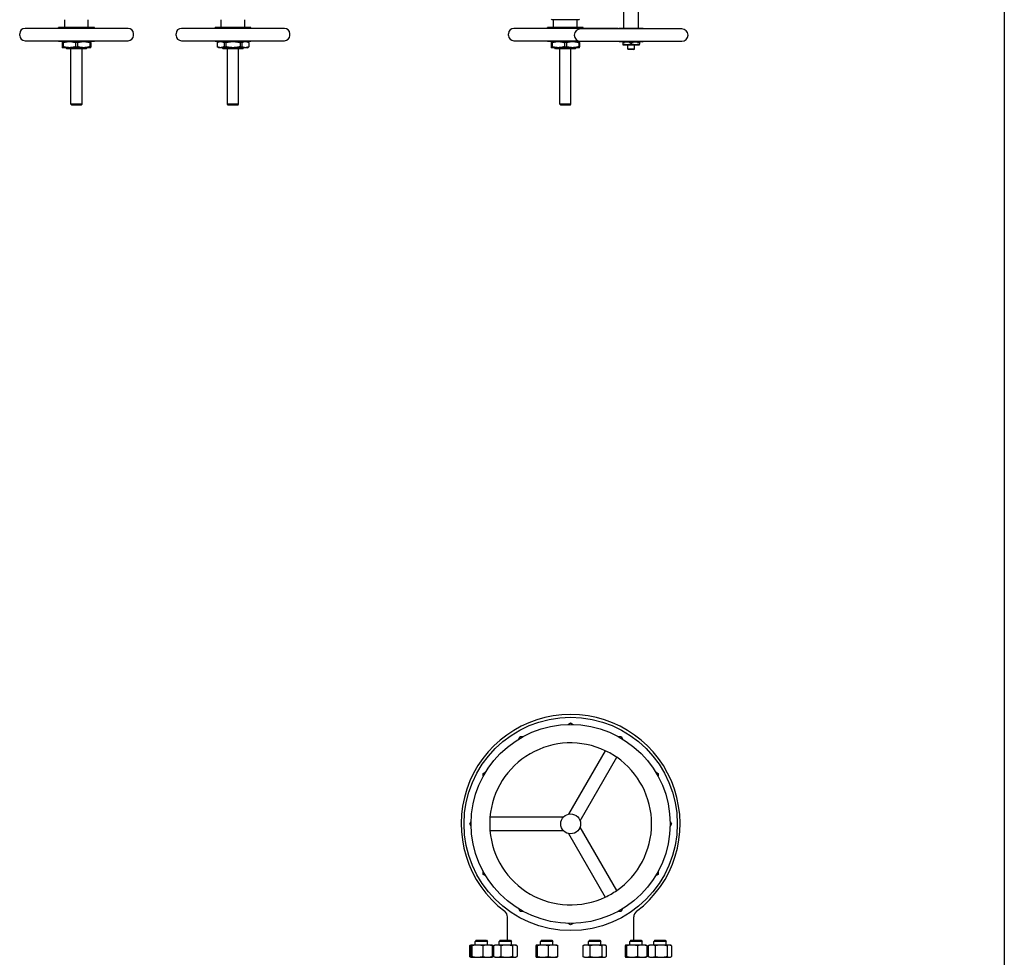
# Model space of a CAD drawing. Header units: inches. Extents: x 24 to 1128, y -69 to 748.
# Tile 605 of 656: x 572 to 641, y 609 to 675. Entities that reach past the tile are written whole.
import ezdxf

# ---------------------------------------------------------------- set-up
doc = ezdxf.new("R2010")
doc.units = ezdxf.units.IN
doc.header["$LTSCALE"] = 32
doc.header["$MEASUREMENT"] = 0
doc.layers.add('Visible (ANSI)', color=7, linetype='Continuous', lineweight=30)

msp = doc.modelspace()

# ---------------------------------------------------------------- linework, layer by layer
at = {"layer": 'Visible (ANSI)'}
for p, q in [((641.28063, 683.98383), (641.28063, 552.66853)), ((614.52382, 674.60459), (614.52382, 676.80633)), ((615.54744, 674.60459), (615.54744, 676.80633)), ((575.20386, 674.66066), (575.20386, 675.21184)), ((576.8574, 674.66066), (576.8574, 675.21184)), ((586.20386, 674.66066), (586.20386, 675.21184)), ((587.8574, 674.66066), (587.8574, 675.21184)), ((609.45763, 675.21184), (609.42638, 675.24309)), ((611.36363, 675.21184), (609.45763, 675.21184)), ((609.58386, 674.66066), (609.58386, 675.21184)), ((611.2374, 674.66066), (611.2374, 675.21184)), ((611.36363, 675.21184), (611.39488, 675.24309)), ((579.65662, 674.6016), (572.40465, 674.6016)), ((577.29048, 674.66066), (574.77079, 674.66066)), ((574.77079, 674.6016), (574.77079, 674.66066)), ((577.29048, 674.6016), (577.29048, 674.66066)), ((590.65662, 674.6016), (583.40465, 674.6016)), ((588.29048, 674.66066), (585.77079, 674.66066)), ((585.77079, 674.6016), (585.77079, 674.66066)), ((588.29048, 674.6016), (588.29048, 674.66066)), ((614.03662, 674.6016), (606.78465, 674.6016)), ((611.67048, 674.66066), (609.15079, 674.66066)), ((609.15079, 674.6016), (609.15079, 674.66066)), ((618.60256, 674.56522), (611.4687, 674.56522)), ((611.67048, 674.6016), (611.67048, 674.66066)), ((615.84371, 674.60459), (614.22756, 674.60459)), ((572.03063, 674.10947), (572.03063, 674.22758)), ((580.03063, 674.10947), (580.03063, 674.22758)), ((583.03063, 674.10947), (583.03063, 674.22758)), ((591.03063, 674.10947), (591.03063, 674.22758)), ((606.41063, 674.10947), (606.41063, 674.22758)), ((572.40465, 673.73546), (579.65662, 673.73546)), ((574.77079, 673.6764), (574.77079, 673.73546)), ((577.29048, 673.6764), (574.77079, 673.6764)), ((575.0267, 673.60821), (575.0267, 673.31152)), ((575.0947, 673.60821), (575.0267, 673.60821)), ((575.0267, 673.31152), (575.0947, 673.31152)), ((575.52866, 673.24333), (575.0267, 673.24333)), ((575.0947, 673.60821), (575.0947, 673.31152)), ((575.2826, 673.22709), (575.2826, 673.24333)), ((576.77866, 673.22709), (575.2826, 673.22709)), ((575.3451, 673.16459), (575.2826, 673.22709)), ((576.71616, 673.16459), (575.3451, 673.16459)), ((576.5326, 673.24333), (575.52866, 673.24333)), ((575.63693, 669.27103), (575.63693, 673.16459)), ((575.96263, 673.60821), (575.96263, 673.31152)), ((576.09864, 673.60821), (575.96263, 673.60821)), ((575.96263, 673.31152), (576.09864, 673.31152)), ((576.09864, 673.60821), (576.09864, 673.31152)), ((576.42433, 669.27103), (576.42433, 673.16459)), ((577.03457, 673.24333), (576.5326, 673.24333)), ((576.71616, 673.16459), (576.77866, 673.22709)), ((576.77866, 673.22709), (576.77866, 673.24333)), ((576.96657, 673.60821), (576.96657, 673.31152)), ((577.03457, 673.60821), (576.96657, 673.60821)), ((576.96657, 673.31152), (577.03457, 673.31152)), ((577.03457, 673.60821), (577.03457, 673.31152)), ((577.29048, 673.6764), (577.29048, 673.73546)), ((583.40465, 673.73546), (590.65662, 673.73546)), ((585.77079, 673.6764), (585.77079, 673.73546)), ((588.29048, 673.6764), (585.77079, 673.6764)), ((586.0267, 673.6764), (585.90859, 673.60821)), ((585.91065, 673.60821), (585.90859, 673.60821)), ((585.90859, 673.60821), (585.90859, 673.31152)), ((585.90859, 673.31152), (585.91065, 673.31152)), ((586.0267, 673.24333), (585.90859, 673.31152)), ((585.91065, 673.60821), (585.91065, 673.31152)), ((586.1612, 673.24333), (586.0267, 673.24333)), ((587.03063, 673.24333), (586.1612, 673.24333)), ((586.2826, 673.22709), (586.2826, 673.24333)), ((587.77866, 673.22709), (586.2826, 673.22709)), ((586.3451, 673.16459), (586.2826, 673.22709)), ((587.71616, 673.16459), (586.3451, 673.16459)), ((586.52953, 673.60821), (586.41175, 673.60821)), ((586.41175, 673.60821), (586.41175, 673.31152)), ((586.41175, 673.31152), (586.52953, 673.31152)), ((586.52953, 673.60821), (586.52953, 673.31152)), ((586.63693, 669.27103), (586.63693, 673.16459)), ((587.90007, 673.24333), (587.03063, 673.24333)), ((587.42433, 669.27103), (587.42433, 673.16459)), ((587.53173, 673.60821), (587.53173, 673.31152)), ((587.64952, 673.60821), (587.53173, 673.60821)), ((587.53173, 673.31152), (587.64952, 673.31152)), ((587.64952, 673.60821), (587.64952, 673.31152)), ((587.71616, 673.16459), (587.77866, 673.22709)), ((587.77866, 673.22709), (587.77866, 673.24333)), ((588.03457, 673.24333), (587.90007, 673.24333)), ((588.03457, 673.6764), (588.15268, 673.60821)), ((588.03457, 673.24333), (588.15268, 673.31152)), ((588.15062, 673.60821), (588.15062, 673.31152)), ((588.15268, 673.60821), (588.15062, 673.60821)), ((588.15062, 673.31152), (588.15268, 673.31152)), ((588.15268, 673.60821), (588.15268, 673.31152)), ((588.29048, 673.6764), (588.29048, 673.73546)), ((606.78465, 673.73546), (611.29497, 673.73546)), ((609.15079, 673.6764), (609.15079, 673.73546)), ((611.67048, 673.6764), (609.15079, 673.6764)), ((609.4067, 673.60821), (609.4067, 673.31152)), ((609.4747, 673.60821), (609.4067, 673.60821)), ((609.4067, 673.31152), (609.4747, 673.31152)), ((609.90866, 673.24333), (609.4067, 673.24333)), ((609.4747, 673.60821), (609.4747, 673.31152)), ((609.6626, 673.22709), (609.6626, 673.24333)), ((611.15866, 673.22709), (609.6626, 673.22709)), ((609.7251, 673.16459), (609.6626, 673.22709)), ((611.09616, 673.16459), (609.7251, 673.16459)), ((610.9126, 673.24333), (609.90866, 673.24333)), ((610.01693, 669.27103), (610.01693, 673.16459)), ((610.34263, 673.60821), (610.34263, 673.31152)), ((610.47864, 673.60821), (610.34263, 673.60821)), ((610.34263, 673.31152), (610.47864, 673.31152)), ((610.47864, 673.60821), (610.47864, 673.31152)), ((610.80433, 669.27103), (610.80433, 673.16459)), ((611.41457, 673.24333), (610.9126, 673.24333)), ((611.09616, 673.16459), (611.15866, 673.22709)), ((611.15866, 673.22709), (611.15866, 673.24333)), ((611.34657, 673.60821), (611.34657, 673.31152)), ((611.41457, 673.60821), (611.34657, 673.60821)), ((611.34657, 673.31152), (611.41457, 673.31152)), ((611.41457, 673.60821), (611.41457, 673.31152)), ((611.4687, 673.69908), (618.60256, 673.69908)), ((611.67048, 673.6764), (611.67048, 673.69908)), ((615.84371, 673.65971), (614.22756, 673.65971)), ((614.43913, 673.60643), (614.43913, 673.49999)), ((614.43913, 673.44671), (614.73738, 673.44671)), ((614.73738, 673.44671), (615.33388, 673.44671)), ((614.79941, 673.15079), (614.79941, 673.44671)), ((615.27185, 673.15079), (614.79941, 673.15079)), ((614.84168, 673.10853), (614.79941, 673.15079)), ((615.03563, 673.60643), (615.03563, 673.49999)), ((615.22959, 673.10853), (615.27185, 673.15079)), ((615.27185, 673.15079), (615.27185, 673.44671)), ((615.33388, 673.44671), (615.63213, 673.44671)), ((615.63213, 673.60643), (615.63213, 673.49999)), ((615.22959, 673.10853), (614.84168, 673.10853)), ((576.42433, 669.27103), (575.63693, 669.27103)), ((575.69943, 669.20853), (575.63693, 669.27103)), ((576.36183, 669.20853), (575.69943, 669.20853)), ((576.36183, 669.20853), (576.42433, 669.27103)), ((587.42433, 669.27103), (586.63693, 669.27103)), ((586.69943, 669.20853), (586.63693, 669.27103)), ((587.36183, 669.20853), (586.69943, 669.20853)), ((587.36183, 669.20853), (587.42433, 669.27103)), ((610.80433, 669.27103), (610.01693, 669.27103)), ((610.07943, 669.20853), (610.01693, 669.27103)), ((610.74183, 669.20853), (610.07943, 669.20853)), ((610.74183, 669.20853), (610.80433, 669.27103)), ((610.60355, 625.66629), (610.78063, 625.76853)), ((610.78063, 625.76853), (610.95772, 625.66629)), ((607.12839, 624.64022), (607.23063, 624.81731)), ((607.23063, 624.81731), (607.43511, 624.81731)), ((614.12615, 624.81731), (614.33063, 624.81731)), ((614.33063, 624.81731), (614.43287, 624.64022)), ((613.2138, 623.81623), (610.63736, 619.35371)), ((611.44565, 618.88704), (614.02209, 623.34957)), ((604.63185, 622.21853), (604.80894, 622.32077)), ((604.63185, 622.01405), (604.63185, 622.21853)), ((616.75233, 622.32077), (616.92941, 622.21853)), ((616.92941, 622.21853), (616.92941, 622.01405)), ((610.25888, 619.1352), (605.10601, 619.1352)), ((603.68063, 618.66853), (603.78287, 618.84562)), ((603.78287, 618.49144), (603.68063, 618.66853)), ((614.02209, 613.98749), (611.44565, 618.45002)), ((617.77839, 618.84562), (617.88063, 618.66853)), ((617.88063, 618.66853), (617.77839, 618.49144)), ((605.10601, 618.20186), (610.25888, 618.20186)), ((610.63736, 617.98335), (613.2138, 613.52083)), ((604.63185, 615.11853), (604.63185, 615.32301)), ((604.80894, 615.01629), (604.63185, 615.11853)), ((616.92941, 615.11853), (616.75233, 615.01629)), ((616.92941, 615.32301), (616.92941, 615.11853)), ((607.23063, 612.51975), (607.12839, 612.69683)), ((607.43511, 612.51975), (607.23063, 612.51975)), ((614.33063, 612.51975), (614.12615, 612.51975)), ((614.43287, 612.69683), (614.33063, 612.51975)), ((606.34063, 610.48353), (606.34063, 612.12358)), ((610.78063, 611.56853), (610.60355, 611.67077)), ((610.95772, 611.67077), (610.78063, 611.56853)), ((615.22063, 610.48353), (615.22063, 612.12358)), ((603.678, 610.10066), (603.678, 609.3454)), ((603.77778, 610.15004), (603.72078, 610.12346)), ((603.73813, 610.10066), (603.73813, 609.3454)), ((603.78311, 610.15253), (603.77778, 610.15004)), ((603.78841, 610.15253), (603.78311, 610.15253)), ((604.22069, 610.15253), (603.78841, 610.15253)), ((603.83869, 610.10066), (603.83869, 609.3454)), ((604.13753, 610.48353), (604.06461, 610.41061)), ((604.93961, 610.41061), (604.06461, 610.41061)), ((604.06461, 610.15253), (604.06461, 610.41061)), ((604.13753, 610.48353), (604.8667, 610.48353)), ((604.93439, 610.15253), (604.22069, 610.15253)), ((604.60268, 610.10066), (604.60268, 609.3454)), ((604.8667, 610.48353), (604.93961, 610.41061)), ((605.22111, 610.15253), (604.93439, 610.15253)), ((604.93961, 610.15253), (604.93961, 610.41061)), ((605.22111, 610.15253), (605.22645, 610.15004)), ((605.22645, 610.15004), (605.28345, 610.12346)), ((605.2661, 610.10066), (605.2661, 609.3454)), ((605.32623, 610.10066), (605.32623, 609.3454)), ((605.36032, 610.10066), (605.36032, 609.3454)), ((605.46544, 610.15253), (605.4031, 610.12346)), ((605.6099, 610.15253), (605.46544, 610.15253)), ((606.27153, 610.15253), (605.6099, 610.15253)), ((605.81986, 610.48353), (605.74694, 610.41061)), ((606.62194, 610.41061), (605.74694, 610.41061)), ((605.74694, 610.15253), (605.74694, 610.41061)), ((605.81986, 610.48353), (606.54902, 610.48353)), ((605.85947, 610.10066), (605.85947, 609.3454)), ((606.84607, 610.15253), (606.27153, 610.15253)), ((606.54902, 610.48353), (606.62194, 610.41061)), ((606.62194, 610.15253), (606.62194, 610.41061)), ((606.68359, 610.10066), (606.68359, 609.3454)), ((606.90344, 610.15253), (606.84607, 610.15253)), ((606.90344, 610.15253), (606.96578, 610.12346)), ((607.00856, 610.10066), (607.00856, 609.3454)), ((608.33432, 610.10066), (608.33432, 609.3454)), ((608.37931, 610.15253), (608.37398, 610.15004)), ((608.3846, 610.15253), (608.37931, 610.15253)), ((608.81688, 610.15253), (608.3846, 610.15253)), ((608.43489, 610.10066), (608.43489, 609.3454)), ((608.73373, 610.48353), (608.66081, 610.41061)), ((609.53581, 610.41061), (608.66081, 610.41061)), ((608.66081, 610.15253), (608.66081, 610.41061)), ((608.73373, 610.48353), (609.46289, 610.48353)), ((609.53059, 610.15253), (608.81688, 610.15253)), ((609.19888, 610.10066), (609.19888, 609.3454)), ((609.46289, 610.48353), (609.53581, 610.41061)), ((609.81731, 610.15253), (609.53059, 610.15253)), ((609.53581, 610.15253), (609.53581, 610.41061)), ((609.81731, 610.15253), (609.82264, 610.15004)), ((609.8623, 610.10066), (609.8623, 609.3454)), ((611.63884, 610.10066), (611.63884, 609.3454)), ((611.74396, 610.15253), (611.68162, 610.12346)), ((611.88842, 610.15253), (611.74396, 610.15253)), ((612.55005, 610.15253), (611.88842, 610.15253)), ((612.09837, 610.48353), (612.02546, 610.41061)), ((612.90046, 610.41061), (612.02546, 610.41061)), ((612.02546, 610.15253), (612.02546, 610.41061)), ((612.09837, 610.48353), (612.82754, 610.48353)), ((612.13799, 610.10066), (612.13799, 609.3454)), ((613.12459, 610.15253), (612.55005, 610.15253)), ((612.82754, 610.48353), (612.90046, 610.41061)), ((612.90046, 610.15253), (612.90046, 610.41061)), ((612.96211, 610.10066), (612.96211, 609.3454)), ((613.18196, 610.15253), (613.12459, 610.15253)), ((613.18196, 610.15253), (613.2443, 610.12346)), ((613.28707, 610.10066), (613.28707, 609.3454)), ((614.61284, 610.10066), (614.61284, 609.3454)), ((614.65783, 610.15253), (614.65249, 610.15004)), ((614.66312, 610.15253), (614.65783, 610.15253)), ((615.0954, 610.15253), (614.66312, 610.15253)), ((614.7134, 610.10066), (614.7134, 609.3454)), ((615.01224, 610.48353), (614.93933, 610.41061)), ((615.81433, 610.41061), (614.93933, 610.41061)), ((614.93933, 610.15253), (614.93933, 610.41061)), ((615.01224, 610.48353), (615.74141, 610.48353)), ((615.8091, 610.15253), (615.0954, 610.15253)), ((615.47739, 610.10066), (615.47739, 609.3454)), ((615.74141, 610.48353), (615.81433, 610.41061)), ((616.09583, 610.15253), (615.8091, 610.15253)), ((615.81433, 610.15253), (615.81433, 610.41061)), ((616.09583, 610.15253), (616.10116, 610.15004)), ((616.14082, 610.10066), (616.14082, 609.3454)), ((616.23503, 610.10066), (616.23503, 609.3454)), ((616.34015, 610.15253), (616.27781, 610.12346)), ((616.48461, 610.15253), (616.34015, 610.15253)), ((617.14624, 610.15253), (616.48461, 610.15253)), ((616.69457, 610.48353), (616.62165, 610.41061)), ((617.49665, 610.41061), (616.62165, 610.41061)), ((616.62165, 610.15253), (616.62165, 610.41061)), ((616.69457, 610.48353), (617.42373, 610.48353)), ((616.73419, 610.10066), (616.73419, 609.3454)), ((617.72078, 610.15253), (617.14624, 610.15253)), ((617.42373, 610.48353), (617.49665, 610.41061)), ((617.49665, 610.15253), (617.49665, 610.41061)), ((617.5583, 610.10066), (617.5583, 609.3454)), ((617.77815, 610.15253), (617.72078, 610.15253)), ((617.77815, 610.15253), (617.84049, 610.12346)), ((617.88327, 610.10066), (617.88327, 609.3454)), ((603.77778, 609.29602), (603.72078, 609.3226)), ((603.78311, 609.29353), (603.77778, 609.29602)), ((603.78311, 609.29353), (603.78841, 609.29353)), ((603.78841, 609.29353), (604.22069, 609.29353)), ((604.06461, 609.28853), (604.06461, 609.29353)), ((604.22069, 609.29353), (604.93439, 609.29353)), ((604.93439, 609.29353), (605.22111, 609.29353)), ((604.93961, 609.28853), (604.93961, 609.29353)), ((605.22111, 609.29353), (605.22645, 609.29602)), ((605.22645, 609.29602), (605.28345, 609.3226)), ((605.46544, 609.29353), (605.4031, 609.3226)), ((605.46544, 609.29353), (605.6099, 609.29353)), ((605.6099, 609.29353), (606.27153, 609.29353)), ((605.74694, 609.28853), (605.74694, 609.29353)), ((606.27153, 609.29353), (606.84607, 609.29353)), ((606.62194, 609.28853), (606.62194, 609.29353)), ((606.84607, 609.29353), (606.90344, 609.29353)), ((606.90344, 609.29353), (606.96578, 609.3226)), ((608.37931, 609.29353), (608.37398, 609.29602)), ((608.37931, 609.29353), (608.3846, 609.29353)), ((608.3846, 609.29353), (608.81688, 609.29353)), ((608.66081, 609.28853), (608.66081, 609.29353)), ((608.81688, 609.29353), (609.53059, 609.29353)), ((609.53059, 609.29353), (609.81731, 609.29353)), ((609.53581, 609.28853), (609.53581, 609.29353)), ((609.81731, 609.29353), (609.82264, 609.29602)), ((611.74396, 609.29353), (611.68162, 609.3226)), ((611.74396, 609.29353), (611.88842, 609.29353)), ((611.88842, 609.29353), (612.55005, 609.29353)), ((612.02546, 609.28853), (612.02546, 609.29353)), ((612.55005, 609.29353), (613.12459, 609.29353)), ((612.90046, 609.28853), (612.90046, 609.29353)), ((613.12459, 609.29353), (613.18196, 609.29353)), ((613.18196, 609.29353), (613.2443, 609.3226)), ((614.65783, 609.29353), (614.65249, 609.29602)), ((614.65783, 609.29353), (614.66312, 609.29353)), ((614.66312, 609.29353), (615.0954, 609.29353)), ((614.93933, 609.28853), (614.93933, 609.29353)), ((615.0954, 609.29353), (615.8091, 609.29353)), ((615.8091, 609.29353), (616.09583, 609.29353)), ((615.81433, 609.28853), (615.81433, 609.29353)), ((616.09583, 609.29353), (616.10116, 609.29602)), ((616.34015, 609.29353), (616.27781, 609.3226)), ((616.34015, 609.29353), (616.48461, 609.29353)), ((616.48461, 609.29353), (617.14624, 609.29353)), ((616.62165, 609.28853), (616.62165, 609.29353)), ((617.14624, 609.29353), (617.72078, 609.29353)), ((617.49665, 609.28853), (617.49665, 609.29353)), ((617.72078, 609.29353), (617.77815, 609.29353)), ((617.77815, 609.29353), (617.84049, 609.3226))]:
    msp.add_line(p, q, dxfattribs=at)
for radius in [7.5, 7, 0.7]:
    msp.add_circle((610.78063, 618.66853), radius, dxfattribs=at)
for centre, radius, start, end in [((572.40465, 674.22758), 0.37402, 90, 180), ((579.65662, 674.22758), 0.37402, 0, 90), ((583.40465, 674.22758), 0.37402, 90, 180), ((590.65662, 674.22758), 0.37402, 0, 90), ((606.78465, 674.22758), 0.37402, 90, 180), ((611.4687, 674.13215), 0.43307, 90, 270), ((614.03662, 674.22758), 0.37402, 66.0553339, 90), ((614.0317, 674.58491), 0.15748, 352.8192442, 354.2608295), ((614.22756, 674.56522), 0.03937, 90, 174.2608295), ((615.84371, 674.56522), 0.03937, 5.7391705, 90), ((616.03957, 674.58491), 0.15748, 185.7391705, 187.1807558), ((618.60256, 674.13215), 0.43307, 270, 90), ((572.40465, 674.10947), 0.37402, 180, 270), ((579.65662, 674.10947), 0.37402, 270, 0), ((583.40465, 674.10947), 0.37402, 180, 270), ((590.65662, 674.10947), 0.37402, 270, 0), ((606.78465, 674.10947), 0.37402, 180, 270), ((614.0317, 673.6794), 0.15748, 5.7391705, 7.1807558), ((614.22756, 673.69908), 0.03937, 185.7391705, 270), ((615.84371, 673.69908), 0.03937, 270, 354.2608295), ((616.03957, 673.6794), 0.15748, 172.8192442, 174.2608295), ((610.78063, 618.66853), 7.7, 307.0447803, 232.9552197), ((610.78063, 618.66853), 5.69378, 64.7012787, 175.2987213), ((610.78063, 618.66853), 5.69378, 55.2987213, 64.7012787), ((610.78063, 618.66853), 5.69378, 304.7012787, 55.2987213), ((610.78063, 618.66853), 5.69378, 175.2987213, 184.7012787), ((610.78063, 618.66853), 5.69378, 184.7012787, 295.2987213), ((610.78063, 618.66853), 5.69378, 295.2987213, 304.7012787), ((605.84063, 612.12358), 0.5, 0, 52.9552197), ((615.72063, 612.12358), 0.5, 127.0447803, 180)]:
    msp.add_arc(centre, radius, start, end, dxfattribs=at)
for points, weights in [([(575.0267, 673.6764), (575.0267, 673.6764), (575.0267, 673.60821)], [1, 1.03775343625, 1.0171026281]), ([(575.0267, 673.31152), (575.0267, 673.24333), (575.0267, 673.24333)], [1.0171026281, 1.03775343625, 1]), ([(575.0947, 673.60821), (575.32374, 673.6764), (575.52866, 673.6764)], [1.0171026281, 1.03775343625, 1]), ([(575.52866, 673.24333), (575.32374, 673.24333), (575.0947, 673.31152)], [1, 1.03775343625, 1.0171026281]), ([(575.52866, 673.6764), (575.73359, 673.6764), (575.96263, 673.60821)], [1, 1.03775343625, 1.0171026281]), ([(575.96263, 673.31152), (575.73359, 673.24333), (575.52866, 673.24333)], [1.0171026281, 1.03775343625, 1]), ([(576.09864, 673.60821), (576.32767, 673.6764), (576.5326, 673.6764)], [1.0171026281, 1.03775343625, 1]), ([(576.5326, 673.24333), (576.32767, 673.24333), (576.09864, 673.31152)], [1, 1.03775343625, 1.0171026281]), ([(576.5326, 673.6764), (576.73753, 673.6764), (576.96657, 673.60821)], [1, 1.03775343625, 1.0171026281]), ([(576.96657, 673.31152), (576.73753, 673.24333), (576.5326, 673.24333)], [1.0171026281, 1.03775343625, 1]), ([(577.03457, 673.60821), (577.03457, 673.6764), (577.03457, 673.6764)], [1.0171026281, 1.03775343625, 1]), ([(577.03457, 673.24333), (577.03457, 673.24333), (577.03457, 673.31152)], [1, 1.03775343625, 1.0171026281]), ([(585.91065, 673.60821), (586.04288, 673.6764), (586.1612, 673.6764)], [1.0171026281, 1.03775343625, 1]), ([(586.1612, 673.24333), (586.04288, 673.24333), (585.91065, 673.31152)], [1, 1.03775343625, 1.0171026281]), ([(586.1612, 673.6764), (586.27951, 673.6764), (586.41175, 673.60821)], [1, 1.03775343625, 1.0171026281]), ([(586.41175, 673.31152), (586.27951, 673.24333), (586.1612, 673.24333)], [1.0171026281, 1.03775343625, 1]), ([(586.52953, 673.60821), (586.794, 673.6764), (587.03063, 673.6764)], [1.0171026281, 1.03775343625, 1]), ([(587.03063, 673.24333), (586.794, 673.24333), (586.52953, 673.31152)], [1, 1.03775343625, 1.0171026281]), ([(587.03063, 673.6764), (587.26726, 673.6764), (587.53173, 673.60821)], [1, 1.03775343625, 1.0171026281]), ([(587.53173, 673.31152), (587.26726, 673.24333), (587.03063, 673.24333)], [1.0171026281, 1.03775343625, 1]), ([(587.64952, 673.60821), (587.78175, 673.6764), (587.90007, 673.6764)], [1.0171026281, 1.03775343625, 1]), ([(587.90007, 673.24333), (587.78175, 673.24333), (587.64952, 673.31152)], [1, 1.03775343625, 1.0171026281]), ([(587.90007, 673.6764), (588.01838, 673.6764), (588.15062, 673.60821)], [1, 1.03775343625, 1.0171026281]), ([(588.15062, 673.31152), (588.01838, 673.24333), (587.90007, 673.24333)], [1.0171026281, 1.03775343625, 1]), ([(609.4067, 673.6764), (609.4067, 673.6764), (609.4067, 673.60821)], [1, 1.03775343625, 1.0171026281]), ([(609.4067, 673.31152), (609.4067, 673.24333), (609.4067, 673.24333)], [1.0171026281, 1.03775343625, 1]), ([(609.4747, 673.60821), (609.70374, 673.6764), (609.90866, 673.6764)], [1.0171026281, 1.03775343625, 1]), ([(609.90866, 673.24333), (609.70374, 673.24333), (609.4747, 673.31152)], [1, 1.03775343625, 1.0171026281]), ([(609.90866, 673.6764), (610.11359, 673.6764), (610.34263, 673.60821)], [1, 1.03775343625, 1.0171026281]), ([(610.34263, 673.31152), (610.11359, 673.24333), (609.90866, 673.24333)], [1.0171026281, 1.03775343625, 1]), ([(610.47864, 673.60821), (610.70767, 673.6764), (610.9126, 673.6764)], [1.0171026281, 1.03775343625, 1]), ([(610.9126, 673.24333), (610.70767, 673.24333), (610.47864, 673.31152)], [1, 1.03775343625, 1.0171026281]), ([(610.9126, 673.6764), (611.11753, 673.6764), (611.34657, 673.60821)], [1, 1.03775343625, 1.0171026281]), ([(611.34657, 673.31152), (611.11753, 673.24333), (610.9126, 673.24333)], [1.0171026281, 1.03775343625, 1]), ([(611.41457, 673.60821), (611.41457, 673.6764), (611.41457, 673.6764)], [1.0171026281, 1.03775343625, 1]), ([(611.41457, 673.24333), (611.41457, 673.24333), (611.41457, 673.31152)], [1, 1.03775343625, 1.0171026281]), ([(614.43913, 673.65971), (614.43913, 673.65971), (614.43913, 673.60643)], [1, 1.04314139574, 1.01001874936]), ([(614.43913, 673.60643), (614.59896, 673.65971), (614.73738, 673.65971)], [1.01001874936, 1.04314139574, 1]), ([(614.43913, 673.49999), (614.43913, 673.44671), (614.43913, 673.44671)], [1.01001874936, 1.04314139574, 1]), ([(614.73738, 673.44671), (614.59896, 673.44671), (614.43913, 673.49999)], [1, 1.04314139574, 1.01001874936]), ([(614.73738, 673.65971), (614.8758, 673.65971), (615.03563, 673.60643)], [1, 1.04314139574, 1.01001874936]), ([(615.03563, 673.49999), (614.8758, 673.44671), (614.73738, 673.44671)], [1.01001874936, 1.04314139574, 1]), ([(615.03563, 673.60643), (615.19546, 673.65971), (615.33388, 673.65971)], [1.01001874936, 1.04314139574, 1]), ([(615.33388, 673.44671), (615.19546, 673.44671), (615.03563, 673.49999)], [1, 1.04314139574, 1.01001874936]), ([(615.33388, 673.65971), (615.4723, 673.65971), (615.63213, 673.60643)], [1, 1.04314139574, 1.01001874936]), ([(615.63213, 673.49999), (615.4723, 673.44671), (615.33388, 673.44671)], [1.01001874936, 1.04314139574, 1]), ([(615.63213, 673.60643), (615.63213, 673.65971), (615.63213, 673.65971)], [1.01001874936, 1.04314139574, 1]), ([(615.63213, 673.44671), (615.63213, 673.44671), (615.63213, 673.49999)], [1, 1.04314139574, 1.01001874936]), ([(603.7533, 610.12631), (603.71694, 610.11576), (603.678, 610.10066)], [1.01541962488, 1.01076049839, 1]), ([(603.678, 610.10066), (603.70004, 610.11379), (603.72078, 610.12346)], [1, 1.00934096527, 1.01408417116]), ([(603.78841, 610.15253), (603.76507, 610.15253), (603.73813, 610.10066)], [1, 1.0379548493, 1]), ([(603.83869, 610.10066), (603.81175, 610.15253), (603.78841, 610.15253)], [1, 1.0379548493, 1]), ([(604.22069, 610.15253), (604.0434, 610.15253), (603.83869, 610.10066)], [1, 1.0379548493, 1]), ([(604.60268, 610.10066), (604.39797, 610.15253), (604.22069, 610.15253)], [1, 1.0379548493, 1]), ([(604.93439, 610.15253), (604.78045, 610.15253), (604.60268, 610.10066)], [1, 1.0379548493, 1]), ([(605.2661, 610.10066), (605.08834, 610.15253), (604.93439, 610.15253)], [1, 1.0379548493, 1]), ([(605.22645, 610.15004), (605.24493, 610.14143), (605.2661, 610.10066)], [1.01304319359, 1.02958951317, 1]), ([(605.32623, 610.10066), (605.28032, 610.12801), (605.23916, 610.1407)], [1, 1.01965956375, 1.01895290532]), ([(605.6099, 610.15253), (605.49407, 610.15253), (605.36032, 610.10066)], [1, 1.0379548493, 1]), ([(605.36032, 610.10066), (605.38236, 610.11379), (605.4031, 610.12346)], [1, 1.00934096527, 1.01408417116]), ([(605.85947, 610.10066), (605.72573, 610.15253), (605.6099, 610.15253)], [1, 1.0379548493, 1]), ([(606.27153, 610.15253), (606.0803, 610.15253), (605.85947, 610.10066)], [1, 1.0379548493, 1]), ([(606.68359, 610.10066), (606.46277, 610.15253), (606.27153, 610.15253)], [1, 1.0379548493, 1]), ([(606.84607, 610.15253), (606.77066, 610.15253), (606.68359, 610.10066)], [1, 1.0379548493, 1]), ([(607.00856, 610.10066), (606.92148, 610.15253), (606.84607, 610.15253)], [1, 1.0379548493, 1]), ([(608.3846, 610.15253), (608.36127, 610.15253), (608.33432, 610.10066)], [1, 1.0379548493, 1]), ([(608.43489, 610.10066), (608.40794, 610.15253), (608.3846, 610.15253)], [1, 1.0379548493, 1]), ([(608.81688, 610.15253), (608.6396, 610.15253), (608.43489, 610.10066)], [1, 1.0379548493, 1]), ([(609.19888, 610.10066), (608.99417, 610.15253), (608.81688, 610.15253)], [1, 1.0379548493, 1]), ([(609.53059, 610.15253), (609.37664, 610.15253), (609.19888, 610.10066)], [1, 1.0379548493, 1]), ([(609.8623, 610.10066), (609.68453, 610.15253), (609.53059, 610.15253)], [1, 1.0379548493, 1]), ([(609.82264, 610.15004), (609.84112, 610.14143), (609.8623, 610.10066)], [1.01304319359, 1.02958951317, 1]), ([(611.88842, 610.15253), (611.77259, 610.15253), (611.63884, 610.10066)], [1, 1.0379548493, 1]), ([(611.63884, 610.10066), (611.66088, 610.11379), (611.68162, 610.12346)], [1, 1.00934096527, 1.01408417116]), ([(612.13799, 610.10066), (612.00424, 610.15253), (611.88842, 610.15253)], [1, 1.0379548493, 1]), ([(612.55005, 610.15253), (612.35881, 610.15253), (612.13799, 610.10066)], [1, 1.0379548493, 1]), ([(612.96211, 610.10066), (612.74129, 610.15253), (612.55005, 610.15253)], [1, 1.0379548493, 1]), ([(613.12459, 610.15253), (613.04918, 610.15253), (612.96211, 610.10066)], [1, 1.0379548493, 1]), ([(613.28707, 610.10066), (613.2, 610.15253), (613.12459, 610.15253)], [1, 1.0379548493, 1]), ([(614.66312, 610.15253), (614.63978, 610.15253), (614.61284, 610.10066)], [1, 1.0379548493, 1]), ([(614.7134, 610.10066), (614.68646, 610.15253), (614.66312, 610.15253)], [1, 1.0379548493, 1]), ([(615.0954, 610.15253), (614.91812, 610.15253), (614.7134, 610.10066)], [1, 1.0379548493, 1]), ([(615.47739, 610.10066), (615.27268, 610.15253), (615.0954, 610.15253)], [1, 1.0379548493, 1]), ([(615.8091, 610.15253), (615.65516, 610.15253), (615.47739, 610.10066)], [1, 1.0379548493, 1]), ([(616.14082, 610.10066), (615.96305, 610.15253), (615.8091, 610.15253)], [1, 1.0379548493, 1]), ([(616.10116, 610.15004), (616.11964, 610.14143), (616.14082, 610.10066)], [1.01304319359, 1.02958951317, 1]), ([(616.48461, 610.15253), (616.36878, 610.15253), (616.23503, 610.10066)], [1, 1.0379548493, 1]), ([(616.23503, 610.10066), (616.25707, 610.11379), (616.27781, 610.12346)], [1, 1.00934096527, 1.01408417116]), ([(616.73419, 610.10066), (616.60044, 610.15253), (616.48461, 610.15253)], [1, 1.0379548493, 1]), ([(617.14624, 610.15253), (616.95501, 610.15253), (616.73419, 610.10066)], [1, 1.0379548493, 1]), ([(617.5583, 610.10066), (617.33748, 610.15253), (617.14624, 610.15253)], [1, 1.0379548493, 1]), ([(617.72078, 610.15253), (617.64538, 610.15253), (617.5583, 610.10066)], [1, 1.0379548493, 1]), ([(617.88327, 610.10066), (617.79619, 610.15253), (617.72078, 610.15253)], [1, 1.0379548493, 1]), ([(603.72078, 609.3226), (603.70004, 609.33227), (603.678, 609.3454)], [1.01408417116, 1.00934096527, 1]), ([(603.678, 609.3454), (603.71694, 609.3303), (603.7533, 609.31975)], [1, 1.01076049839, 1.01541962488]), ([(603.73813, 609.3454), (603.76507, 609.29353), (603.78841, 609.29353)], [1, 1.0379548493, 1]), ([(603.78841, 609.29353), (603.81175, 609.29353), (603.83869, 609.3454)], [1, 1.0379548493, 1]), ([(603.83869, 609.3454), (604.0434, 609.29353), (604.22069, 609.29353)], [1, 1.0379548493, 1]), ([(604.22069, 609.29353), (604.39797, 609.29353), (604.60268, 609.3454)], [1, 1.0379548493, 1]), ([(604.60268, 609.3454), (604.78045, 609.29353), (604.93439, 609.29353)], [1, 1.0379548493, 1]), ([(604.93439, 609.29353), (605.08834, 609.29353), (605.2661, 609.3454)], [1, 1.0379548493, 1]), ([(605.2661, 609.3454), (605.24493, 609.30463), (605.22645, 609.29602)], [1, 1.02958951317, 1.01304319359]), ([(605.23916, 609.30536), (605.28032, 609.31805), (605.32623, 609.3454)], [1.01895290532, 1.01965956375, 1]), ([(605.36032, 609.3454), (605.49407, 609.29353), (605.6099, 609.29353)], [1, 1.0379548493, 1]), ([(605.4031, 609.3226), (605.38236, 609.33227), (605.36032, 609.3454)], [1.01408417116, 1.00934096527, 1]), ([(605.6099, 609.29353), (605.72573, 609.29353), (605.85947, 609.3454)], [1, 1.0379548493, 1]), ([(605.85947, 609.3454), (606.0803, 609.29353), (606.27153, 609.29353)], [1, 1.0379548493, 1]), ([(606.27153, 609.29353), (606.46277, 609.29353), (606.68359, 609.3454)], [1, 1.0379548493, 1]), ([(606.68359, 609.3454), (606.77066, 609.29353), (606.84607, 609.29353)], [1, 1.0379548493, 1]), ([(606.84607, 609.29353), (606.92148, 609.29353), (607.00856, 609.3454)], [1, 1.0379548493, 1]), ([(608.33432, 609.3454), (608.36127, 609.29353), (608.3846, 609.29353)], [1, 1.0379548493, 1]), ([(608.3846, 609.29353), (608.40794, 609.29353), (608.43489, 609.3454)], [1, 1.0379548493, 1]), ([(608.43489, 609.3454), (608.6396, 609.29353), (608.81688, 609.29353)], [1, 1.0379548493, 1]), ([(608.81688, 609.29353), (608.99417, 609.29353), (609.19888, 609.3454)], [1, 1.0379548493, 1]), ([(609.19888, 609.3454), (609.37664, 609.29353), (609.53059, 609.29353)], [1, 1.0379548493, 1]), ([(609.53059, 609.29353), (609.68453, 609.29353), (609.8623, 609.3454)], [1, 1.0379548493, 1]), ([(609.8623, 609.3454), (609.84112, 609.30463), (609.82264, 609.29602)], [1, 1.02958951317, 1.01304319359]), ([(611.63884, 609.3454), (611.77259, 609.29353), (611.88842, 609.29353)], [1, 1.0379548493, 1]), ([(611.68162, 609.3226), (611.66088, 609.33227), (611.63884, 609.3454)], [1.01408417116, 1.00934096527, 1]), ([(611.88842, 609.29353), (612.00424, 609.29353), (612.13799, 609.3454)], [1, 1.0379548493, 1]), ([(612.13799, 609.3454), (612.35881, 609.29353), (612.55005, 609.29353)], [1, 1.0379548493, 1]), ([(612.55005, 609.29353), (612.74129, 609.29353), (612.96211, 609.3454)], [1, 1.0379548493, 1]), ([(612.96211, 609.3454), (613.04918, 609.29353), (613.12459, 609.29353)], [1, 1.0379548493, 1]), ([(613.12459, 609.29353), (613.2, 609.29353), (613.28707, 609.3454)], [1, 1.0379548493, 1]), ([(614.61284, 609.3454), (614.63978, 609.29353), (614.66312, 609.29353)], [1, 1.0379548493, 1]), ([(614.66312, 609.29353), (614.68646, 609.29353), (614.7134, 609.3454)], [1, 1.0379548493, 1]), ([(614.7134, 609.3454), (614.91812, 609.29353), (615.0954, 609.29353)], [1, 1.0379548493, 1]), ([(615.0954, 609.29353), (615.27268, 609.29353), (615.47739, 609.3454)], [1, 1.0379548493, 1]), ([(615.47739, 609.3454), (615.65516, 609.29353), (615.8091, 609.29353)], [1, 1.0379548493, 1]), ([(615.8091, 609.29353), (615.96305, 609.29353), (616.14082, 609.3454)], [1, 1.0379548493, 1]), ([(616.14082, 609.3454), (616.11964, 609.30463), (616.10116, 609.29602)], [1, 1.02958951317, 1.01304319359]), ([(616.23503, 609.3454), (616.36878, 609.29353), (616.48461, 609.29353)], [1, 1.0379548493, 1]), ([(616.27781, 609.3226), (616.25707, 609.33227), (616.23503, 609.3454)], [1.01408417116, 1.00934096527, 1]), ([(616.48461, 609.29353), (616.60044, 609.29353), (616.73419, 609.3454)], [1, 1.0379548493, 1]), ([(616.73419, 609.3454), (616.95501, 609.29353), (617.14624, 609.29353)], [1, 1.0379548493, 1]), ([(617.14624, 609.29353), (617.33748, 609.29353), (617.5583, 609.3454)], [1, 1.0379548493, 1]), ([(617.5583, 609.3454), (617.64538, 609.29353), (617.72078, 609.29353)], [1, 1.0379548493, 1]), ([(617.72078, 609.29353), (617.79619, 609.29353), (617.88327, 609.3454)], [1, 1.0379548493, 1])]:
    msp.add_rational_spline(points, weights, degree=2, dxfattribs=at)

doc.saveas('drawing.dxf')
